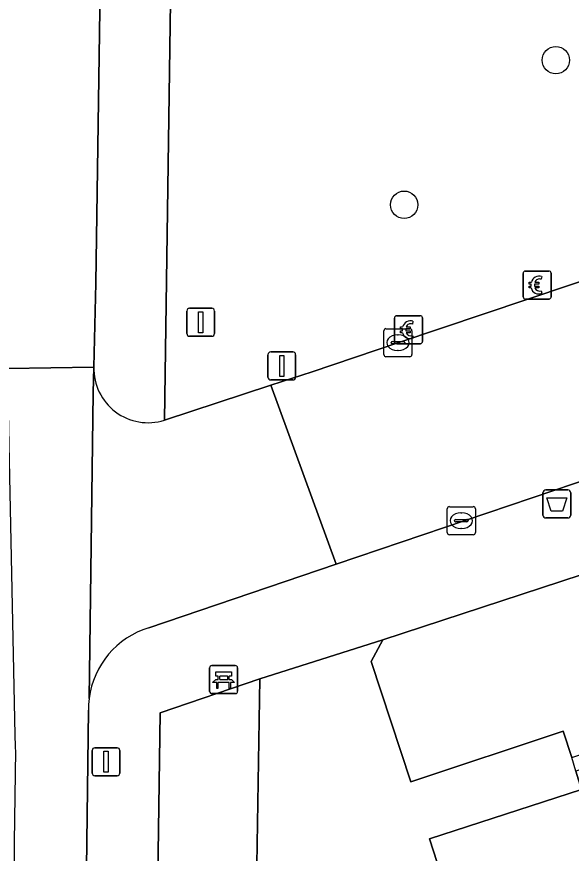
# Model space of a CAD drawing. Extents: x 160554 to 161248, y 385329 to 386506.
# Drawn here: x 160638.92 to 160658.72, y 386415.3 to 386445.18 of the extents above; entities that cross this region are included whole.
import ezdxf

# ---------------------------------------------------------------- set-up
doc = ezdxf.new("R2010")
doc.units = 0
for name, color, linetype in [('IMGEO_Afvalbak', 7, 'Continuous'), ('IMGEO_Bank', 7, 'Continuous'), ('IMGEO_Berm_groen', 7, 'Continuous'), ('IMGEO_Betaalautomaat', 7, 'Continuous'), ('IMGEO_Boom', 7, 'Continuous'), ('IMGEO_Fietspad_gesloten', 7, 'Continuous'), ('IMGEO_Groenvoorziening', 7, 'Continuous'), ('IMGEO_Kolk', 7, 'Continuous'), ('IMGEO_Lichtmast', 7, 'Continuous'), ('IMGEO_Pand', 7, 'Continuous'), ('IMGEO_Rijbaan_lokaal_open', 7, 'Continuous'), ('IMGEO_Verkeersbordpaal', 7, 'Continuous'), ('IMGEO_Vlaggenmast', 7, 'Continuous'), ('IMGEO_Voetpad_open', 7, 'Continuous')]:
    doc.layers.add(name, color=color, linetype=linetype)

msp = doc.modelspace()

# ---------------------------------------------------------------- linework, layer by layer
at = {"layer": 'IMGEO_Afvalbak'}
for p, q in [((160657.808, 386428.28), (160658.598, 386428.28)), ((160658.598, 386428.28), (160657.808, 386428.28)), ((160657.708, 386427.38), (160657.708, 386428.18)), ((160657.708, 386428.18), (160657.708, 386427.38)), ((160658.698, 386428.18), (160658.698, 386427.38)), ((160658.698, 386427.38), (160658.698, 386428.18)), ((160658.598, 386427.28), (160657.808, 386427.28)), ((160657.808, 386427.28), (160658.598, 386427.28))]:
    msp.add_line(p, q, dxfattribs=at)
msp.add_lwpolyline([(160657.851, 386427.994), (160658.555, 386427.994), (160658.406, 386427.524), (160658, 386427.524), (160657.851, 386427.994)], dxfattribs=at)
for centre, start, end in [((160657.808, 386428.18), 90, 180), ((160657.808, 386428.18), 90, 180), ((160658.598, 386428.18), 0, 90), ((160658.598, 386428.18), 360, 90), ((160657.808, 386427.38), 180, 270), ((160657.808, 386427.38), 180, 270), ((160658.598, 386427.38), 270, 0), ((160658.598, 386427.38), 270, 0)]:
    msp.add_arc(centre, 0.1, start, end, dxfattribs=at)
at = {"layer": 'IMGEO_Bank'}
for p, q in [((160645.881, 386422.008), (160646.722, 386422.008)), ((160646.722, 386422.008), (160645.881, 386422.008)), ((160645.806, 386421.083), (160645.806, 386421.924)), ((160645.806, 386421.924), (160645.806, 386421.083)), ((160646.806, 386421.933), (160646.806, 386421.092)), ((160646.806, 386421.092), (160646.806, 386421.933)), ((160646.503, 386421.406), (160646.11, 386421.406)), ((160646.115, 386421.514), (160646.115, 386421.62)), ((160646.159, 386421.62), (160646.159, 386421.514)), ((160646.447, 386421.626), (160646.165, 386421.626)), ((160646.165, 386421.508), (160646.447, 386421.508)), ((160646.453, 386421.514), (160646.453, 386421.62)), ((160646.497, 386421.62), (160646.497, 386421.514)), ((160646.731, 386421.008), (160645.89, 386421.008)), ((160645.89, 386421.008), (160646.731, 386421.008))]:
    msp.add_line(p, q, dxfattribs=at)
for points in [[(160646.109, 386421.626), (160646.023, 386421.626), (160646.023, 386421.787), (160646.586, 386421.787), (160646.586, 386421.626), (160646.503, 386421.626)], [(160646.053, 386421.406), (160645.911, 386421.406), (160646.023, 386421.508), (160646.109, 386421.508)], [(160646.103, 386421.399), (160646.103, 386421.192), (160646.06, 386421.192), (160646.06, 386421.399)], [(160646.503, 386421.508), (160646.586, 386421.508), (160646.698, 386421.406), (160646.559, 386421.406)], [(160646.553, 386421.399), (160646.553, 386421.192), (160646.509, 386421.192), (160646.509, 386421.399)]]:
    msp.add_lwpolyline(points, dxfattribs=at)
for centre, radius, start, end in [((160645.884, 386421.93), 0.0779, 92.4484, 184.2845), ((160645.884, 386421.93), 0.0779, 92.4484, 184.2845), ((160646.728, 386421.93), 0.0779, 2.4484, 94.2845), ((160646.728, 386421.93), 0.0779, 2.4484, 94.2845), ((160646.053, 386421.399), 0.00671, 2.8957, 87.1043), ((160646.11, 386421.399), 0.00671, 92.8957, 177.1043), ((160646.108, 386421.619), 0.00671, 2.8957, 87.1043), ((160646.108, 386421.515), 0.00671, 272.8957, 357.1043), ((160646.165, 386421.619), 0.00671, 92.8957, 177.1043), ((160646.165, 386421.515), 0.00671, 182.8957, 267.1043), ((160646.447, 386421.619), 0.00671, 2.8957, 87.1043), ((160646.447, 386421.515), 0.00671, 272.8957, 357.1043), ((160646.504, 386421.619), 0.00671, 92.8957, 177.1043), ((160646.504, 386421.515), 0.00671, 182.8957, 267.1043), ((160646.502, 386421.399), 0.00671, 2.8957, 87.1043), ((160646.559, 386421.399), 0.00671, 92.8957, 177.1043), ((160646.728, 386421.086), 0.0779, 272.4484, 4.2845), ((160646.728, 386421.086), 0.0779, 272.4484, 4.2845), ((160645.884, 386421.086), 0.0779, 182.4484, 274.2845), ((160645.884, 386421.086), 0.0779, 182.4484, 274.2845)]:
    msp.add_arc(centre, radius, start, end, dxfattribs=at)
at = {"layer": 'IMGEO_Berm_groen'}
msp.add_lwpolyline([(160644.545, 386454.871), (160644.191, 386430.774), (160647.988, 386432.019), (160649.467, 386432.504), (160652.525, 386433.54), (160671.015, 386439.751)], dxfattribs=at)
at = {"layer": 'IMGEO_Betaalautomaat'}
for p, q in [((160657.074, 386436.1), (160657.915, 386436.1)), ((160657.915, 386436.1), (160657.074, 386436.1)), ((160657.998, 386436.026), (160657.998, 386435.185)), ((160657.998, 386435.185), (160657.998, 386436.026)), ((160656.999, 386435.176), (160656.999, 386436.017)), ((160656.999, 386436.017), (160656.999, 386435.176)), ((160657.661, 386435.905), (160657.644, 386435.805)), ((160657.282, 386435.564), (160657.282, 386435.632)), ((160657.403, 386435.632), (160657.403, 386435.564)), ((160657.648, 386435.399), (160657.67, 386435.312)), ((160657.924, 386435.101), (160657.083, 386435.101)), ((160657.083, 386435.101), (160657.924, 386435.101)), ((160652.405, 386433.579), (160652.405, 386434.42)), ((160652.405, 386434.42), (160652.405, 386433.579)), ((160652.48, 386434.503), (160653.321, 386434.503)), ((160653.321, 386434.503), (160652.48, 386434.503)), ((160653.067, 386434.308), (160653.05, 386434.208)), ((160653.404, 386434.429), (160653.404, 386433.588)), ((160653.404, 386433.588), (160653.404, 386434.429)), ((160652.688, 386433.967), (160652.688, 386434.035)), ((160652.809, 386434.035), (160652.809, 386433.967)), ((160653.054, 386433.802), (160653.076, 386433.715)), ((160653.33, 386433.504), (160652.489, 386433.504)), ((160652.489, 386433.504), (160653.33, 386433.504))]:
    msp.add_line(p, q, dxfattribs=at)
for points in [[(160657.282, 386435.632), (160657.213, 386435.632), (160657.213, 386435.701), (160657.292, 386435.701)], [(160657.287, 386435.495), (160657.213, 386435.495), (160657.213, 386435.564), (160657.282, 386435.564)], [(160657.414, 386435.701), (160657.561, 386435.701), (160657.561, 386435.632), (160657.403, 386435.632)], [(160657.403, 386435.564), (160657.561, 386435.564), (160657.561, 386435.495), (160657.417, 386435.495)], [(160652.688, 386434.035), (160652.619, 386434.035), (160652.619, 386434.104), (160652.698, 386434.104)], [(160652.693, 386433.898), (160652.619, 386433.898), (160652.619, 386433.967), (160652.688, 386433.967)], [(160652.82, 386434.104), (160652.967, 386434.104), (160652.967, 386434.035), (160652.809, 386434.035)], [(160652.809, 386433.967), (160652.967, 386433.967), (160652.967, 386433.898), (160652.823, 386433.898)]]:
    msp.add_lwpolyline(points, dxfattribs=at)
for centre, radius, start, end in [((160657.077, 386436.023), 0.0779, 92.4484, 184.2845), ((160657.077, 386436.023), 0.0779, 92.4484, 184.2845), ((160657.921, 386436.023), 0.0779, 2.4484, 94.2845), ((160657.921, 386436.023), 0.0779, 2.4484, 94.2845), ((160657.575, 386435.625), 0.293, 73.014, 165.0139), ((160657.581, 386435.638), 0.179, 69.3236, 159.5683), ((160657.548, 386435.55), 0.267, 191.8096, 297.0389), ((160657.581, 386435.565), 0.179, 202.7625, 291.8693), ((160657.077, 386435.179), 0.0779, 182.4484, 274.2845), ((160657.077, 386435.179), 0.0779, 182.4484, 274.2845), ((160657.921, 386435.179), 0.0779, 272.4484, 4.2845), ((160657.921, 386435.179), 0.0779, 272.4484, 4.2845), ((160652.483, 386434.426), 0.0779, 92.4484, 184.2845), ((160652.483, 386434.426), 0.0779, 92.4484, 184.2845), ((160652.981, 386434.028), 0.293, 73.014, 165.0139), ((160653.327, 386434.426), 0.0779, 2.4484, 94.2845), ((160653.327, 386434.426), 0.0779, 2.4484, 94.2845), ((160652.987, 386434.041), 0.179, 69.3236, 159.5683), ((160652.954, 386433.953), 0.267, 191.8096, 297.0389), ((160652.987, 386433.968), 0.179, 202.7625, 291.8693), ((160652.483, 386433.582), 0.0779, 182.4484, 274.2845), ((160652.483, 386433.582), 0.0779, 182.4484, 274.2845), ((160653.327, 386433.582), 0.0779, 272.4484, 4.2845), ((160653.327, 386433.582), 0.0779, 272.4484, 4.2845)]:
    msp.add_arc(centre, radius, start, end, dxfattribs=at)
at = {"layer": 'IMGEO_Boom'}
for centre in [(160658.166, 386443.63), (160652.754, 386438.469)]:
    msp.add_circle(centre, 0.489, dxfattribs=at)
at = {"layer": 'IMGEO_Fietspad_gesloten'}
for points in [[(160638.602, 386432.624), (160641.67, 386432.668), (160641.749, 386435.665), (160642.036, 386455.999), (160638.647, 386456.798)], [(160641.504, 386420.833), (160641.644, 386431.75), (160641.67, 386432.668), (160638.602, 386432.624), (160638.618, 386431.06), (160638.85, 386419.519), (160638.858, 386419.135), (160638.869, 386419.052), (160638.878, 386418.969), (160638.83, 386415.704), (160638.582, 386386.181), (160638.529, 386381.561), (160638.523, 386376.778), (160639.119, 386357.356)], [(160641.61, 386357.505), (160640.987, 386377.668), (160641.036, 386385.217), (160641.101, 386390.336), (160641.48, 386420.412)]]:
    msp.add_lwpolyline(points, dxfattribs=at)
msp.add_arc((160644.651, 386420.442), 3.171, 172.9249, 180.5496, dxfattribs=at)
at = {"layer": 'IMGEO_Groenvoorziening'}
msp.add_lwpolyline([(160662.529, 386414.359), (160664.565, 386410.771), (160679.484, 386427.561), (160679.658, 386427.825), (160679.8, 386428.062), (160664.295, 386422.855), (160665.033, 386420.668), (160662.427, 386419.8), (160662.52, 386419.49), (160658.885, 386418.237), (160659.082, 386417.582), (160653.656, 386415.82), (160654.208, 386414.133), (160647.446, 386411.939), (160647.599, 386421.539), (160644.036, 386420.324), (160643.612, 386390.307), (160643.567, 386387.141), (160648.889, 386393.131), (160648.455, 386393.47)], dxfattribs=at)
at = {"layer": 'IMGEO_Kolk'}
for p, q in [((160652.028, 386433.116), (160652.028, 386433.968)), ((160652.103, 386434.042), (160652.955, 386434.042)), ((160653.029, 386433.968), (160653.029, 386433.116)), ((160652.516, 386433.822), (160652.541, 386433.822)), ((160652.287, 386433.536), (160652.287, 386433.548)), ((160652.725, 386433.499), (160652.327, 386433.499)), ((160652.33, 386433.585), (160652.728, 386433.585)), ((160652.771, 386433.548), (160652.771, 386433.536)), ((160652.955, 386433.042), (160652.103, 386433.042)), ((160652.539, 386433.262), (160652.514, 386433.262)), ((160654.367, 386427.684), (160655.219, 386427.684)), ((160654.292, 386426.758), (160654.292, 386427.61)), ((160654.78, 386427.464), (160654.805, 386427.464)), ((160655.293, 386427.61), (160655.293, 386426.758)), ((160654.551, 386427.178), (160654.551, 386427.19)), ((160654.989, 386427.141), (160654.591, 386427.141)), ((160654.594, 386427.227), (160654.992, 386427.227)), ((160655.035, 386427.19), (160655.035, 386427.178)), ((160654.803, 386426.904), (160654.778, 386426.904)), ((160655.219, 386426.684), (160654.367, 386426.684))]:
    msp.add_line(p, q, dxfattribs=at)
for points in [[(160652.028, 386433.116), (160652.028, 386433.968)], [(160652.103, 386434.042), (160652.955, 386434.042)], [(160653.029, 386433.968), (160653.029, 386433.116)], [(160652.955, 386433.042), (160652.103, 386433.042)], [(160654.367, 386427.684), (160655.219, 386427.684)], [(160654.292, 386426.758), (160654.292, 386427.61)], [(160655.293, 386427.61), (160655.293, 386426.758)], [(160655.219, 386426.684), (160654.367, 386426.684)]]:
    msp.add_lwpolyline(points, dxfattribs=at)
for centre, radius, start, end in [((160652.105, 386433.966), 0.0765, 91.552, 178.448), ((160652.105, 386433.966), 0.0765, 91.552, 178.448), ((160652.953, 386433.966), 0.0765, 1.552, 88.448), ((160652.953, 386433.966), 0.0765, 1.552, 88.448), ((160652.327, 386433.545), 0.0403, 85.8775, 175.7526), ((160652.324, 386433.535), 0.0366, 178.938, 274.7102), ((160652.728, 386433.542), 0.043, 264.8664, 352.4533), ((160652.732, 386433.547), 0.0386, 1.7309, 96.639), ((160652.105, 386433.118), 0.0765, 181.552, 268.448), ((160652.105, 386433.118), 0.0765, 181.552, 268.448), ((160652.953, 386433.118), 0.0765, 271.552, 358.448), ((160652.953, 386433.118), 0.0765, 271.552, 358.448), ((160654.369, 386427.608), 0.0765, 91.552, 178.448), ((160654.369, 386427.608), 0.0765, 91.552, 178.448), ((160655.217, 386427.608), 0.0765, 1.552, 88.448), ((160655.217, 386427.608), 0.0765, 1.552, 88.448), ((160654.591, 386427.187), 0.0403, 85.8775, 175.7526), ((160654.588, 386427.177), 0.0366, 178.938, 274.7102), ((160654.992, 386427.184), 0.043, 264.8664, 352.4533), ((160654.996, 386427.189), 0.0386, 1.7309, 96.639), ((160654.369, 386426.76), 0.0765, 181.552, 268.448), ((160654.369, 386426.76), 0.0765, 181.552, 268.448), ((160655.217, 386426.76), 0.0765, 271.552, 358.448), ((160655.217, 386426.76), 0.0765, 271.552, 358.448)]:
    msp.add_arc(centre, radius, start, end, dxfattribs=at)
for centre, major_axis, ratio, start_param, end_param in [((160652.515, 386433.542), (-0.387, 0.002), 0.722429, 4.712389, 7.853982), ((160652.54, 386433.542), (-0.39, 0.002), 0.717154, 1.570796, 4.712389), ((160654.779, 386427.184), (-0.387, 0.002), 0.722429, 4.712389, 7.853982), ((160654.804, 386427.184), (-0.39, 0.002), 0.717154, 1.570796, 4.712389)]:
    msp.add_ellipse(centre, major_axis=major_axis, ratio=ratio, start_param=start_param, end_param=end_param, dxfattribs=at)
at = {"layer": 'IMGEO_Lichtmast'}
for p, q in [((160641.712, 386419.071), (160642.502, 386419.071)), ((160642.502, 386419.071), (160641.712, 386419.071)), ((160641.612, 386418.171), (160641.612, 386418.971)), ((160641.612, 386418.971), (160641.612, 386418.171)), ((160642.602, 386418.971), (160642.602, 386418.171)), ((160642.602, 386418.171), (160642.602, 386418.971)), ((160642.502, 386418.071), (160641.712, 386418.071)), ((160641.712, 386418.071), (160642.502, 386418.071))]:
    msp.add_line(p, q, dxfattribs=at)
msp.add_lwpolyline([(160642.032, 386418.946), (160642.182, 386418.946), (160642.182, 386418.196), (160642.032, 386418.196), (160642.032, 386418.946)], dxfattribs=at)
for centre, start, end in [((160641.712, 386418.971), 90, 180), ((160641.712, 386418.971), 90, 180), ((160642.502, 386418.971), 0, 90), ((160642.502, 386418.971), 360, 90), ((160641.712, 386418.171), 180, 270), ((160641.712, 386418.171), 180, 270), ((160642.502, 386418.171), 270, 0), ((160642.502, 386418.171), 270, 0)]:
    msp.add_arc(centre, 0.1, start, end, dxfattribs=at)
at = {"layer": 'IMGEO_Pand'}
msp.add_lwpolyline([(160660.488, 386425.714), (160651.989, 386422.926), (160651.572, 386422.156), (160652.988, 386417.851), (160658.432, 386419.661), (160658.737, 386418.73), (160662.386, 386419.927), (160662.316, 386420.141)], close=True, dxfattribs=at)
at = {"layer": 'IMGEO_Rijbaan_lokaal_open'}
for points in [[(160671.015, 386439.751), (160652.525, 386433.54), (160649.467, 386432.504), (160647.988, 386432.019), (160650.325, 386425.627), (160658.834, 386428.513), (160661.748, 386429.486), (160680.142, 386435.626), (160681.229, 386435.989)], [(160641.67, 386432.668), (160641.644, 386431.75), (160641.504, 386420.833)], [(160643.635, 386423.358), (160650.325, 386425.627), (160647.988, 386432.019)], [(160647.988, 386432.019), (160644.191, 386430.774)]]:
    msp.add_lwpolyline(points, dxfattribs=at)
for centre, radius, start, end in [((160643.609, 386432.623), 1.939, 178.6846, 287.4811), ((160644.515, 386420.453), 3.035, 106.8593, 172.8146)]:
    msp.add_arc(centre, radius, start, end, dxfattribs=at)
at = {"layer": 'IMGEO_Verkeersbordpaal'}
for p, q in [((160647.888, 386432.311), (160647.888, 386433.111)), ((160647.888, 386433.111), (160647.888, 386432.311)), ((160647.988, 386433.211), (160648.778, 386433.211)), ((160648.778, 386433.211), (160647.988, 386433.211)), ((160648.878, 386433.111), (160648.878, 386432.311)), ((160648.878, 386432.311), (160648.878, 386433.111)), ((160648.778, 386432.211), (160647.988, 386432.211)), ((160647.988, 386432.211), (160648.778, 386432.211))]:
    msp.add_line(p, q, dxfattribs=at)
msp.add_lwpolyline([(160648.308, 386433.086), (160648.458, 386433.086), (160648.458, 386432.336), (160648.308, 386432.336), (160648.308, 386433.086)], dxfattribs=at)
for centre, start, end in [((160647.988, 386433.111), 90, 180), ((160647.988, 386433.111), 90, 180), ((160648.778, 386433.111), 0, 90), ((160648.778, 386433.111), 360, 90), ((160647.988, 386432.311), 180, 270), ((160647.988, 386432.311), 180, 270), ((160648.778, 386432.311), 270, 0), ((160648.778, 386432.311), 270, 0)]:
    msp.add_arc(centre, 0.1, start, end, dxfattribs=at)
at = {"layer": 'IMGEO_Vlaggenmast'}
for p, q in [((160644.991, 386433.871), (160644.991, 386434.671)), ((160644.991, 386434.671), (160644.991, 386433.871)), ((160645.091, 386434.771), (160645.881, 386434.771)), ((160645.881, 386434.771), (160645.091, 386434.771)), ((160645.981, 386434.671), (160645.981, 386433.871)), ((160645.981, 386433.871), (160645.981, 386434.671)), ((160645.881, 386433.771), (160645.091, 386433.771)), ((160645.091, 386433.771), (160645.881, 386433.771))]:
    msp.add_line(p, q, dxfattribs=at)
msp.add_lwpolyline([(160645.411, 386434.646), (160645.561, 386434.646), (160645.561, 386433.896), (160645.411, 386433.896), (160645.411, 386434.646)], dxfattribs=at)
for centre, start, end in [((160645.091, 386434.671), 90, 180), ((160645.091, 386434.671), 90, 180), ((160645.881, 386434.671), 0, 90), ((160645.881, 386434.671), 360, 90), ((160645.091, 386433.871), 180, 270), ((160645.091, 386433.871), 180, 270), ((160645.881, 386433.871), 270, 0), ((160645.881, 386433.871), 270, 0)]:
    msp.add_arc(centre, 0.1, start, end, dxfattribs=at)
at = {"layer": 'IMGEO_Voetpad_open'}
for points in [[(160645.066, 386455.37), (160642.036, 386455.999), (160641.749, 386435.665), (160641.67, 386432.668)], [(160644.191, 386430.774), (160644.545, 386454.871)], [(160644.036, 386420.324), (160647.599, 386421.539), (160651.989, 386422.926), (160660.488, 386425.714), (160662.764, 386426.456), (160662.276, 386427.935), (160661.748, 386429.486), (160658.834, 386428.513), (160650.325, 386425.627), (160643.635, 386423.358)], [(160641.48, 386420.412), (160641.101, 386390.336), (160643.612, 386390.307), (160644.036, 386420.324)]]:
    msp.add_lwpolyline(points, dxfattribs=at)
msp.add_lwpolyline([(160651.572, 386422.156), (160651.989, 386422.926), (160647.599, 386421.539), (160647.446, 386411.939), (160654.208, 386414.133), (160653.656, 386415.82), (160659.082, 386417.582), (160658.885, 386418.237), (160658.737, 386418.73), (160658.432, 386419.661), (160652.988, 386417.851)], close=True, dxfattribs=at)
for centre, radius, start, end in [((160643.609, 386432.623), 1.939, 178.6846, 287.4811), ((160644.515, 386420.453), 3.035, 106.8593, 172.8146), ((160644.651, 386420.442), 3.171, 172.9249, 180.5496)]:
    msp.add_arc(centre, radius, start, end, dxfattribs=at)

doc.saveas('drawing.dxf')
